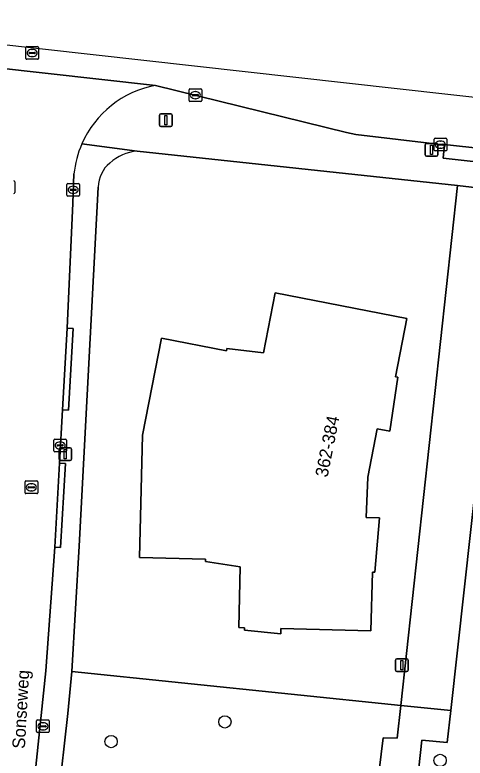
# Model space of a CAD drawing. Extents: x 162026 to 163502, y 387295 to 388169.
# Drawn here: x 162525.4 to 162561, y 388061.9 to 388120.7 of the extents above; entities that cross this region are included whole.
import ezdxf

# ---------------------------------------------------------------- set-up
doc = ezdxf.new("R2010")
doc.units = 0
for name, color, linetype in [('IMGEO_Boom', 7, 'Continuous'), ('IMGEO_Erf', 7, 'Continuous'), ('IMGEO_Groenvoorziening', 7, 'Continuous'), ('IMGEO_Kolk', 7, 'Continuous'), ('IMGEO_Lichtmast', 7, 'Continuous'), ('IMGEO_Openbare_ruimte_label', 7, 'Continuous'), ('IMGEO_Pand', 7, 'Continuous'), ('IMGEO_Pand_nummerreeks', 7, 'Continuous'), ('IMGEO_Rijbaan_lokaal_gesloten', 7, 'Continuous'), ('IMGEO_Rijbaan_lokaal_open', 7, 'Continuous'), ('IMGEO_Rioolput', 7, 'Continuous'), ('IMGEO_Voetpad_open', 7, 'Continuous')]:
    doc.layers.add(name, color=color, linetype=linetype)

msp = doc.modelspace()

# ---------------------------------------------------------------- linework, layer by layer
at = {"layer": 'IMGEO_Boom'}
for centre in [(162542.014, 388064.742), (162533.011, 388063.182), (162559.054, 388061.697)]:
    msp.add_circle(centre, 0.489, dxfattribs=at)
at = {"layer": 'IMGEO_Erf'}
for points in [[(162560.433, 388107.212), (162535.064, 388109.933)], [(162531.985, 388107.084), (162530.494, 388078.656), (162529.901, 388068.735), (162555.949, 388066.029), (162560.433, 388107.212)]]:
    msp.add_lwpolyline(points, dxfattribs=at)
msp.add_lwpolyline([(162542.14, 388094.114), (162542.181, 388094.301), (162545.069, 388093.965), (162545.996, 388098.705), (162556.415, 388096.667), (162555.516, 388092.071), (162555.704, 388092.039), (162555.076, 388087.759), (162554.074, 388087.957), (162553.321, 388084.106), (162553.213, 388080.933), (162554.244, 388080.903), (162553.885, 388076.596), (162553.695, 388076.603), (162553.579, 388071.951), (162546.452, 388072.128), (162546.442, 388071.71), (162543.559, 388072.011), (162543.563, 388072.2), (162543.113, 388072.211), (162543.233, 388077.03), (162540.491, 388077.446), (162540.495, 388077.624), (162535.266, 388077.754), (162535.507, 388087.431), (162537.011, 388095.118)], close=True, dxfattribs=at)
for centre, radius, start, end in [((162535.371, 388106.309), 3.637, 94.84387, 132.60165), ((162534.499, 388107.038), 2.514, 129.21931, 178.95932)]:
    msp.add_arc(centre, radius, start, end, dxfattribs=at)
at = {"layer": 'IMGEO_Groenvoorziening'}
msp.add_lwpolyline([(162594.566, 388090.916), (162563.074, 388094.316), (162559.895, 388065.653), (162559.613, 388063.107), (162557.618, 388063.29), (162555.941, 388048), (162573.328, 388046.105), (162589.357, 388044.357), (162590.692, 388056.547), (162588.653, 388056.692), (162588.524, 388055.553), (162585.584, 388055.885), (162585.924, 388058.9), (162588.856, 388058.596), (162588.727, 388057.347), (162590.756, 388057.127)], close=True, dxfattribs=at)
for points in [[(162554.538, 388063.49), (162555.668, 388063.444), (162555.949, 388066.029), (162529.901, 388068.735), (162529.58, 388065.411), (162527.278, 388044.975), (162527.244, 388044.414), (162527.23, 388043.851)], [(162529.843, 388040.497), (162534.577, 388040.002), (162551.453, 388038.231), (162554.538, 388063.49)]]:
    msp.add_lwpolyline(points, dxfattribs=at)
at = {"layer": 'IMGEO_Kolk'}
for p, q in [((162539.253, 388114.859), (162540.105, 388114.859)), ((162539.178, 388113.933), (162539.178, 388114.785)), ((162539.437, 388114.353), (162539.437, 388114.365)), ((162539.875, 388114.316), (162539.477, 388114.316)), ((162539.48, 388114.402), (162539.878, 388114.402)), ((162539.666, 388114.639), (162539.691, 388114.639)), ((162539.921, 388114.365), (162539.921, 388114.353)), ((162540.179, 388114.785), (162540.179, 388113.933)), ((162540.105, 388113.859), (162539.253, 388113.859)), ((162539.689, 388114.079), (162539.664, 388114.079)), ((162558.576, 388110.018), (162558.576, 388110.87)), ((162558.651, 388110.944), (162559.503, 388110.944)), ((162559.064, 388110.724), (162559.089, 388110.724)), ((162559.577, 388110.87), (162559.577, 388110.018)), ((162558.835, 388110.438), (162558.835, 388110.45)), ((162559.273, 388110.401), (162558.875, 388110.401)), ((162558.878, 388110.487), (162559.276, 388110.487)), ((162559.087, 388110.164), (162559.062, 388110.164)), ((162559.319, 388110.45), (162559.319, 388110.438)), ((162559.503, 388109.944), (162558.651, 388109.944)), ((162525.39, 388107.505), (162525.39, 388106.653)), ((162529.508, 388106.438), (162529.508, 388107.29)), ((162529.583, 388107.364), (162530.435, 388107.364)), ((162530.509, 388107.29), (162530.509, 388106.438)), ((162529.767, 388106.858), (162529.767, 388106.87)), ((162530.205, 388106.821), (162529.807, 388106.821)), ((162529.81, 388106.907), (162530.208, 388106.907)), ((162529.996, 388107.144), (162530.021, 388107.144)), ((162530.251, 388106.87), (162530.251, 388106.858)), ((162530.435, 388106.364), (162529.583, 388106.364)), ((162530.019, 388106.584), (162529.994, 388106.584)), ((162528.473, 388086.203), (162528.473, 388087.055)), ((162528.548, 388087.129), (162529.4, 388087.129)), ((162528.732, 388086.623), (162528.732, 388086.635)), ((162529.17, 388086.586), (162528.772, 388086.586)), ((162528.775, 388086.672), (162529.173, 388086.672)), ((162528.961, 388086.909), (162528.986, 388086.909)), ((162529.216, 388086.635), (162529.216, 388086.623)), ((162529.474, 388087.055), (162529.474, 388086.203)), ((162529.4, 388086.129), (162528.548, 388086.129)), ((162528.984, 388086.349), (162528.959, 388086.349)), ((162527.113, 388063.97), (162527.113, 388064.822)), ((162527.188, 388064.896), (162528.04, 388064.896)), ((162528.114, 388064.822), (162528.114, 388063.97)), ((162527.372, 388064.39), (162527.372, 388064.402)), ((162527.81, 388064.353), (162527.412, 388064.353)), ((162527.415, 388064.439), (162527.813, 388064.439)), ((162527.601, 388064.676), (162527.626, 388064.676)), ((162527.856, 388064.402), (162527.856, 388064.39)), ((162528.04, 388063.896), (162527.188, 388063.896)), ((162527.624, 388064.116), (162527.599, 388064.116))]:
    msp.add_line(p, q, dxfattribs=at)
for points in [[(162539.253, 388114.859), (162540.105, 388114.859)], [(162539.178, 388113.933), (162539.178, 388114.785)], [(162540.179, 388114.785), (162540.179, 388113.933)], [(162540.105, 388113.859), (162539.253, 388113.859)], [(162558.576, 388110.018), (162558.576, 388110.87)], [(162558.651, 388110.944), (162559.503, 388110.944)], [(162559.577, 388110.87), (162559.577, 388110.018)], [(162559.503, 388109.944), (162558.651, 388109.944)], [(162525.39, 388107.505), (162525.39, 388106.653)], [(162529.508, 388106.438), (162529.508, 388107.29)], [(162529.583, 388107.364), (162530.435, 388107.364)], [(162530.509, 388107.29), (162530.509, 388106.438)], [(162530.435, 388106.364), (162529.583, 388106.364)], [(162528.473, 388086.203), (162528.473, 388087.055)], [(162528.548, 388087.129), (162529.4, 388087.129)], [(162529.474, 388087.055), (162529.474, 388086.203)], [(162529.4, 388086.129), (162528.548, 388086.129)], [(162527.113, 388063.97), (162527.113, 388064.822)], [(162527.188, 388064.896), (162528.04, 388064.896)], [(162528.114, 388064.822), (162528.114, 388063.97)], [(162528.04, 388063.896), (162527.188, 388063.896)]]:
    msp.add_lwpolyline(points, dxfattribs=at)
for centre, radius, start, end in [((162539.255, 388114.783), 0.0765, 91.55205, 178.44795), ((162539.255, 388114.783), 0.0765, 91.55205, 178.44795), ((162540.103, 388114.783), 0.0765, 1.55205, 88.44795), ((162540.103, 388114.783), 0.0765, 1.55205, 88.44795), ((162539.477, 388114.362), 0.0403, 85.87752, 175.75265), ((162539.474, 388114.352), 0.0366, 178.93798, 274.71019), ((162539.878, 388114.359), 0.043, 264.86636, 352.45326), ((162539.882, 388114.364), 0.0386, 1.73085, 96.63898), ((162539.255, 388113.935), 0.0765, 181.55205, 268.44795), ((162539.255, 388113.935), 0.0765, 181.55205, 268.44795), ((162540.103, 388113.935), 0.0765, 271.55205, 358.44795), ((162540.103, 388113.935), 0.0765, 271.55205, 358.44795), ((162558.653, 388110.868), 0.0765, 91.55205, 178.44795), ((162558.653, 388110.868), 0.0765, 91.55205, 178.44795), ((162559.501, 388110.868), 0.0765, 1.55205, 88.44795), ((162559.501, 388110.868), 0.0765, 1.55205, 88.44795), ((162558.875, 388110.447), 0.0403, 85.87752, 175.75265), ((162558.872, 388110.437), 0.0366, 178.93798, 274.71019), ((162559.276, 388110.444), 0.043, 264.86636, 352.45326), ((162559.28, 388110.449), 0.0386, 1.73085, 96.63898), ((162558.653, 388110.02), 0.0765, 181.55205, 268.44795), ((162558.653, 388110.02), 0.0765, 181.55205, 268.44795), ((162559.501, 388110.02), 0.0765, 271.55205, 358.44795), ((162559.501, 388110.02), 0.0765, 271.55205, 358.44795), ((162525.314, 388107.503), 0.0765, 1.55205, 88.44795), ((162525.314, 388107.503), 0.0765, 1.55205, 88.44795), ((162529.585, 388107.288), 0.0765, 91.55205, 178.44795), ((162529.585, 388107.288), 0.0765, 91.55205, 178.44795), ((162530.433, 388107.288), 0.0765, 1.55205, 88.44795), ((162530.433, 388107.288), 0.0765, 1.55205, 88.44795), ((162525.314, 388106.655), 0.0765, 271.55205, 358.44795), ((162525.314, 388106.655), 0.0765, 271.55205, 358.44795), ((162529.807, 388106.867), 0.0403, 85.87752, 175.75265), ((162529.804, 388106.857), 0.0366, 178.93798, 274.71019), ((162530.208, 388106.864), 0.043, 264.86636, 352.45326), ((162530.212, 388106.869), 0.0386, 1.73085, 96.63898), ((162529.585, 388106.44), 0.0765, 181.55205, 268.44795), ((162529.585, 388106.44), 0.0765, 181.55205, 268.44795), ((162530.433, 388106.44), 0.0765, 271.55205, 358.44795), ((162530.433, 388106.44), 0.0765, 271.55205, 358.44795), ((162528.55, 388087.053), 0.0765, 91.55205, 178.44795), ((162528.55, 388087.053), 0.0765, 91.55205, 178.44795), ((162528.772, 388086.632), 0.0403, 85.87752, 175.75265), ((162528.769, 388086.622), 0.0366, 178.93798, 274.71019), ((162529.173, 388086.629), 0.043, 264.86636, 352.45326), ((162529.177, 388086.634), 0.0386, 1.73085, 96.63898), ((162529.398, 388087.053), 0.0765, 1.55205, 88.44795), ((162529.398, 388087.053), 0.0765, 1.55205, 88.44795), ((162528.55, 388086.205), 0.0765, 181.55205, 268.44795), ((162528.55, 388086.205), 0.0765, 181.55205, 268.44795), ((162529.398, 388086.205), 0.0765, 271.55205, 358.44795), ((162529.398, 388086.205), 0.0765, 271.55205, 358.44795), ((162527.19, 388064.82), 0.0765, 91.55205, 178.44795), ((162527.19, 388064.82), 0.0765, 91.55205, 178.44795), ((162528.038, 388064.82), 0.0765, 1.55205, 88.44795), ((162528.038, 388064.82), 0.0765, 1.55205, 88.44795), ((162527.412, 388064.399), 0.0403, 85.87752, 175.75265), ((162527.409, 388064.389), 0.0366, 178.93798, 274.71019), ((162527.813, 388064.396), 0.043, 264.86636, 352.45326), ((162527.817, 388064.401), 0.0386, 1.73085, 96.63898), ((162527.19, 388063.972), 0.0765, 181.55205, 268.44795), ((162527.19, 388063.972), 0.0765, 181.55205, 268.44795), ((162528.038, 388063.972), 0.0765, 271.55205, 358.44795), ((162528.038, 388063.972), 0.0765, 271.55205, 358.44795)]:
    msp.add_arc(centre, radius, start, end, dxfattribs=at)
for centre, major_axis, ratio, start_param, end_param in [((162539.665, 388114.359), (-0.387, 0.002), 0.722429, 4.712389, 7.853982), ((162539.69, 388114.359), (-0.39, 0.002), 0.717154, 1.570796, 4.712389), ((162559.063, 388110.444), (-0.387, 0.002), 0.722429, 4.712389, 7.853982), ((162559.088, 388110.444), (-0.39, 0.002), 0.717154, 1.570796, 4.712389), ((162529.995, 388106.864), (-0.387, 0.002), 0.722429, 4.712389, 7.853982), ((162530.02, 388106.864), (-0.39, 0.002), 0.717154, 1.570796, 4.712389), ((162528.96, 388086.629), (-0.387, 0.002), 0.722429, 4.712389, 7.853982), ((162528.985, 388086.629), (-0.39, 0.002), 0.717154, 1.570796, 4.712389), ((162527.6, 388064.396), (-0.387, 0.002), 0.722429, 4.712389, 7.853982), ((162527.625, 388064.396), (-0.39, 0.002), 0.717154, 1.570796, 4.712389)]:
    msp.add_ellipse(centre, major_axis=major_axis, ratio=ratio, start_param=start_param, end_param=end_param, dxfattribs=at)
at = {"layer": 'IMGEO_Lichtmast'}
for p, q in [((162536.849, 388111.977), (162536.849, 388112.777)), ((162536.849, 388112.777), (162536.849, 388111.977)), ((162536.949, 388112.877), (162537.739, 388112.877)), ((162537.739, 388112.877), (162536.949, 388112.877)), ((162537.839, 388112.777), (162537.839, 388111.977)), ((162537.839, 388111.977), (162537.839, 388112.777)), ((162537.739, 388111.877), (162536.949, 388111.877)), ((162536.949, 388111.877), (162537.739, 388111.877)), ((162557.88, 388109.628), (162557.88, 388110.428)), ((162557.88, 388110.428), (162557.88, 388109.628)), ((162557.98, 388110.528), (162558.77, 388110.528)), ((162558.77, 388110.528), (162557.98, 388110.528)), ((162558.87, 388110.428), (162558.87, 388109.628)), ((162558.87, 388109.628), (162558.87, 388110.428)), ((162558.77, 388109.528), (162557.98, 388109.528)), ((162557.98, 388109.528), (162558.77, 388109.528)), ((162528.886, 388085.535), (162528.886, 388086.335)), ((162528.886, 388086.335), (162528.886, 388085.535)), ((162528.986, 388086.435), (162529.776, 388086.435)), ((162529.776, 388086.435), (162528.986, 388086.435)), ((162529.876, 388086.335), (162529.876, 388085.535)), ((162529.876, 388085.535), (162529.876, 388086.335)), ((162529.776, 388085.435), (162528.986, 388085.435)), ((162528.986, 388085.435), (162529.776, 388085.435)), ((162555.526, 388068.827), (162555.526, 388069.627)), ((162555.526, 388069.627), (162555.526, 388068.827)), ((162555.626, 388069.727), (162556.416, 388069.727)), ((162556.416, 388069.727), (162555.626, 388069.727)), ((162556.516, 388069.627), (162556.516, 388068.827)), ((162556.516, 388068.827), (162556.516, 388069.627)), ((162556.416, 388068.727), (162555.626, 388068.727)), ((162555.626, 388068.727), (162556.416, 388068.727))]:
    msp.add_line(p, q, dxfattribs=at)
for points in [[(162537.269, 388112.752), (162537.419, 388112.752), (162537.419, 388112.002), (162537.269, 388112.002), (162537.269, 388112.752)], [(162558.3, 388110.403), (162558.45, 388110.403), (162558.45, 388109.653), (162558.3, 388109.653), (162558.3, 388110.403)], [(162529.306, 388086.31), (162529.456, 388086.31), (162529.456, 388085.56), (162529.306, 388085.56), (162529.306, 388086.31)], [(162555.946, 388069.602), (162556.096, 388069.602), (162556.096, 388068.852), (162555.946, 388068.852), (162555.946, 388069.602)]]:
    msp.add_lwpolyline(points, dxfattribs=at)
for centre, start, end in [((162536.949, 388112.777), 90, 180), ((162536.949, 388112.777), 90, 180), ((162537.739, 388112.777), 0, 90), ((162537.739, 388112.777), 360, 90), ((162536.949, 388111.977), 180, 270), ((162536.949, 388111.977), 180, 270), ((162537.739, 388111.977), 270, 0), ((162537.739, 388111.977), 270, 0), ((162557.98, 388110.428), 90, 180), ((162557.98, 388110.428), 90, 180), ((162558.77, 388110.428), 0, 90), ((162558.77, 388110.428), 360, 90), ((162557.98, 388109.628), 180, 270), ((162557.98, 388109.628), 180, 270), ((162558.77, 388109.628), 270, 0), ((162558.77, 388109.628), 270, 0), ((162528.986, 388086.335), 90, 180), ((162528.986, 388086.335), 90, 180), ((162529.776, 388086.335), 0, 90), ((162529.776, 388086.335), 360, 90), ((162528.986, 388085.535), 180, 270), ((162528.986, 388085.535), 180, 270), ((162529.776, 388085.535), 270, 0), ((162529.776, 388085.535), 270, 0), ((162555.626, 388069.627), 90, 180), ((162555.626, 388069.627), 90, 180), ((162556.416, 388069.627), 0, 90), ((162556.416, 388069.627), 360, 90), ((162555.626, 388068.827), 180, 270), ((162555.626, 388068.827), 180, 270), ((162556.416, 388068.827), 270, 0), ((162556.416, 388068.827), 270, 0)]:
    msp.add_arc(centre, 0.1, start, end, dxfattribs=at)
at = {"layer": 'IMGEO_Pand'}
msp.add_lwpolyline([(162546.452, 388072.128), (162553.579, 388071.951), (162553.695, 388076.603), (162553.885, 388076.596), (162554.244, 388080.903), (162553.213, 388080.933), (162553.321, 388084.106), (162554.074, 388087.957), (162555.076, 388087.759), (162555.704, 388092.039), (162555.516, 388092.071), (162556.415, 388096.667), (162545.996, 388098.705), (162545.069, 388093.965), (162542.181, 388094.301), (162542.14, 388094.114), (162537.011, 388095.118), (162535.507, 388087.431), (162535.266, 388077.754), (162540.495, 388077.624), (162540.491, 388077.446), (162543.233, 388077.03), (162543.113, 388072.211), (162543.563, 388072.2), (162543.559, 388072.011), (162546.442, 388071.71)], close=True, dxfattribs=at)
at = {"layer": 'IMGEO_Rijbaan_lokaal_gesloten'}
msp.add_lwpolyline([(162591.987, 388110.802), (162527.574, 388117.998), (162503.237, 388120.717), (162503.034, 388118.829), (162519.26, 388117.061), (162536.511, 388115.13), (162551.641, 388111.408), (162552.393, 388111.257), (162559.077, 388110.444), (162559.402, 388110.464), (162565.855, 388109.737), (162591.512, 388106.913), (162591.987, 388110.802)], dxfattribs=at)
at = {"layer": 'IMGEO_Rijbaan_lokaal_open'}
for points in [[(162536.511, 388115.13), (162519.26, 388117.061)], [(162532.443, 388007.937), (162526.566, 388033.683), (162525.654, 388037.661), (162525.194, 388040.678), (162525.125, 388041.683), (162525.216, 388043.739), (162525.583, 388048.196), (162526.908, 388059.95), (162527.85, 388068.796), (162528.544, 388078.588), (162528.918, 388085.222), (162529.155, 388089.437), (162529.52, 388095.906), (162529.97, 388105.8), (162530.068, 388108.121)]]:
    msp.add_lwpolyline(points, dxfattribs=at)
for centre, radius, start, end in [((162537.964, 388107.329), 7.935, 100.55143, 156.37553), ((162537.93, 388107.336), 7.901, 156.32291, 174.29865)]:
    msp.add_arc(centre, radius, start, end, dxfattribs=at)
at = {"layer": 'IMGEO_Rioolput'}
for p, q in [((162526.257, 388117.274), (162526.257, 388118.126)), ((162526.332, 388118.2), (162527.184, 388118.2)), ((162526.745, 388117.98), (162526.77, 388117.98)), ((162527.258, 388118.126), (162527.258, 388117.274)), ((162527.184, 388117.2), (162526.332, 388117.2)), ((162526.516, 388117.694), (162526.516, 388117.706)), ((162526.954, 388117.657), (162526.556, 388117.657)), ((162526.559, 388117.743), (162526.957, 388117.743)), ((162526.768, 388117.42), (162526.743, 388117.42)), ((162527, 388117.706), (162527, 388117.694)), ((162526.195, 388082.889), (162526.195, 388083.741)), ((162526.27, 388083.815), (162527.122, 388083.815)), ((162527.196, 388083.741), (162527.196, 388082.889)), ((162526.454, 388083.309), (162526.454, 388083.321)), ((162526.892, 388083.272), (162526.494, 388083.272)), ((162526.497, 388083.358), (162526.895, 388083.358)), ((162526.683, 388083.595), (162526.708, 388083.595)), ((162526.938, 388083.321), (162526.938, 388083.309)), ((162527.122, 388082.815), (162526.27, 388082.815)), ((162526.706, 388083.035), (162526.681, 388083.035))]:
    msp.add_line(p, q, dxfattribs=at)
for points in [[(162526.257, 388117.274), (162526.257, 388118.126)], [(162526.332, 388118.2), (162527.184, 388118.2)], [(162527.258, 388118.126), (162527.258, 388117.274)], [(162527.184, 388117.2), (162526.332, 388117.2)], [(162526.195, 388082.889), (162526.195, 388083.741)], [(162526.27, 388083.815), (162527.122, 388083.815)], [(162527.196, 388083.741), (162527.196, 388082.889)], [(162527.122, 388082.815), (162526.27, 388082.815)]]:
    msp.add_lwpolyline(points, dxfattribs=at)
for centre, radius, start, end in [((162526.334, 388118.124), 0.0765, 91.55205, 178.44795), ((162526.334, 388118.124), 0.0765, 91.55205, 178.44795), ((162527.182, 388118.124), 0.0765, 1.55205, 88.44795), ((162527.182, 388118.124), 0.0765, 1.55205, 88.44795), ((162526.334, 388117.276), 0.0765, 181.55205, 268.44795), ((162526.334, 388117.276), 0.0765, 181.55205, 268.44795), ((162526.556, 388117.703), 0.0403, 85.87752, 175.75265), ((162526.553, 388117.693), 0.0366, 178.93798, 274.71019), ((162526.957, 388117.7), 0.043, 264.86636, 352.45326), ((162526.961, 388117.705), 0.0386, 1.73085, 96.63898), ((162527.182, 388117.276), 0.0765, 271.55205, 358.44795), ((162527.182, 388117.276), 0.0765, 271.55205, 358.44795), ((162526.272, 388083.739), 0.0765, 91.55205, 178.44795), ((162526.272, 388083.739), 0.0765, 91.55205, 178.44795), ((162527.12, 388083.739), 0.0765, 1.55205, 88.44795), ((162527.12, 388083.739), 0.0765, 1.55205, 88.44795), ((162526.494, 388083.318), 0.0403, 85.87752, 175.75265), ((162526.491, 388083.308), 0.0366, 178.93798, 274.71019), ((162526.895, 388083.315), 0.043, 264.86636, 352.45326), ((162526.899, 388083.32), 0.0386, 1.73085, 96.63898), ((162526.272, 388082.891), 0.0765, 181.55205, 268.44795), ((162526.272, 388082.891), 0.0765, 181.55205, 268.44795), ((162527.12, 388082.891), 0.0765, 271.55205, 358.44795), ((162527.12, 388082.891), 0.0765, 271.55205, 358.44795)]:
    msp.add_arc(centre, radius, start, end, dxfattribs=at)
for centre, major_axis, ratio, start_param, end_param in [((162526.744, 388117.7), (-0.387, 0.002), 0.722429, 4.712389, 7.853982), ((162526.769, 388117.7), (-0.39, 0.002), 0.717154, 1.570796, 4.712389), ((162526.682, 388083.315), (-0.387, 0.002), 0.722429, 4.712389, 7.853982), ((162526.707, 388083.315), (-0.39, 0.002), 0.717154, 1.570796, 4.712389)]:
    msp.add_ellipse(centre, major_axis=major_axis, ratio=ratio, start_param=start_param, end_param=end_param, dxfattribs=at)
at = {"layer": 'IMGEO_Voetpad_open'}
for points in [[(162591.512, 388106.913), (162565.855, 388109.737), (162565.721, 388108.653), (162559.284, 388109.383), (162559.402, 388110.464), (162559.077, 388110.444), (162552.393, 388111.257), (162551.641, 388111.408), (162536.511, 388115.13)], [(162535.064, 388109.933), (162530.694, 388110.509)], [(162530.694, 388110.509), (162535.064, 388109.933), (162560.433, 388107.212), (162564.45, 388106.725), (162592.613, 388103.563), (162593.549, 388103.459), (162601.561, 388102.557)], [(162530.068, 388108.121), (162529.97, 388105.8), (162529.52, 388095.906), (162530.005, 388095.878), (162529.634, 388089.409), (162529.155, 388089.437), (162528.918, 388085.222), (162529.391, 388085.195), (162529.01, 388078.562), (162528.544, 388078.588), (162527.85, 388068.796), (162526.908, 388059.95), (162525.583, 388048.196), (162525.216, 388043.739), (162525.125, 388041.683), (162525.194, 388040.678), (162525.654, 388037.661), (162526.566, 388033.683)], [(162527.23, 388043.851), (162527.244, 388044.414), (162527.278, 388044.975), (162529.58, 388065.411), (162529.901, 388068.735), (162530.494, 388078.656), (162531.985, 388107.084)], [(162555.941, 388048), (162557.618, 388063.29), (162559.613, 388063.107), (162559.895, 388065.653), (162555.949, 388066.029), (162555.668, 388063.444), (162554.538, 388063.49), (162551.453, 388038.231), (162534.577, 388040.002), (162529.843, 388040.497)]]:
    msp.add_lwpolyline(points, dxfattribs=at)
for points in [[(162565.855, 388109.737), (162559.402, 388110.464), (162559.284, 388109.383), (162565.721, 388108.653)], [(162563.074, 388094.316), (162563.267, 388096.06), (162563.356, 388096.857), (162564.45, 388106.725), (162560.433, 388107.212), (162555.949, 388066.029), (162559.895, 388065.653)], [(162529.155, 388089.437), (162529.634, 388089.409), (162530.005, 388095.878), (162529.52, 388095.906)], [(162528.918, 388085.222), (162528.544, 388078.588), (162529.01, 388078.562), (162529.391, 388085.195)]]:
    msp.add_lwpolyline(points, close=True, dxfattribs=at)
for centre, radius, start, end in [((162537.964, 388107.329), 7.935, 100.55143, 156.37553), ((162537.93, 388107.336), 7.901, 156.32291, 174.29865), ((162535.371, 388106.309), 3.637, 94.84387, 132.60165), ((162534.499, 388107.038), 2.514, 129.21931, 178.95932)]:
    msp.add_arc(centre, radius, start, end, dxfattribs=at)

# ---------------------------------------------------------------- texts
at = {"layer": 'IMGEO_Openbare_ruimte_label'}
msp.add_text('Sonseweg', height=1, rotation=86.73115, dxfattribs=at).set_placement((162526.18, 388062.594))
at = {"layer": 'IMGEO_Pand_nummerreeks'}
msp.add_text('362-384', height=1, rotation=78.77111, dxfattribs=at).set_placement((162550.137, 388084.056))

doc.saveas('drawing.dxf')
